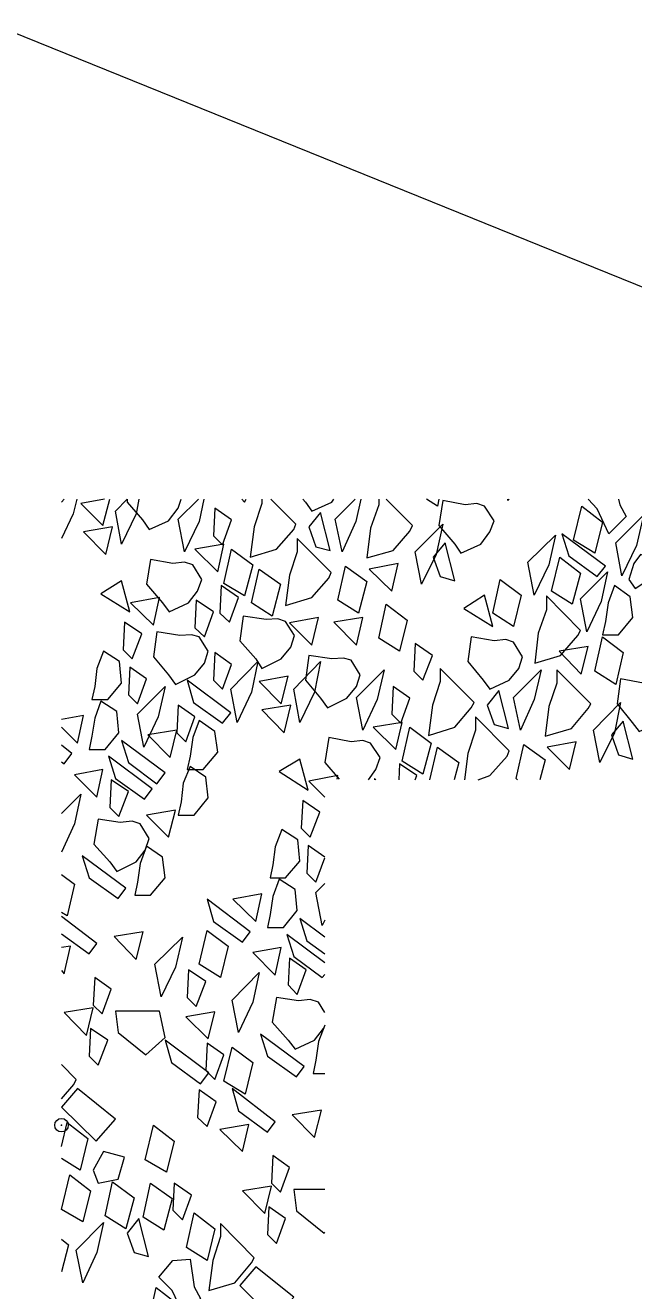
# Model space of a CAD drawing. Extents: x 312583 to 312854, y 144419 to 144597.
# Drawn here: x 312758.21 to 312764.96, y 144506.11 to 144520.15 of the extents above; entities that cross this region are included whole.
import ezdxf

# ---------------------------------------------------------------- set-up
doc = ezdxf.new("R2010")
doc.units = 0
doc.header["$LTSCALE"] = 0.3
doc.header["$PDMODE"] = 32
doc.header["$PDSIZE"] = 0.15
doc.layers.add('2', color=7, linetype='Continuous', lineweight=13)

msp = doc.modelspace()

# ---------------------------------------------------------------- linework, layer by layer
at = {"layer": '2'}
for p, q in [((312757.8865, 144520.1522), (312766.2202, 144516.7789)), ((312758.6149, 144514.8622), (312758.6455, 144514.8929)), ((312759.0902, 144514.8929), (312758.8295, 144514.8469)), ((312759.2129, 144514.7626), (312759.3432, 144514.8929)), ((312759.9105, 144514.6706), (312760.1329, 144514.8929)), ((312760.8382, 144514.8929), (312760.8382, 144514.8469)), ((312761.2905, 144514.8929), (312761.3212, 144514.8622)), ((312761.6509, 144514.6706), (312761.8732, 144514.8929)), ((312762.1339, 144514.8929), (312762.1339, 144514.8316)), ((312762.3639, 144511.9566), (312762.3562, 144511.7802)), ((312762.0879, 144511.7956), (312762.0879, 144511.7802)), ((312762.1032, 144511.7802), (312762.0879, 144511.7956)), ((312763.6749, 144511.7802), (312763.6595, 144511.7956)), ((312761.3595, 144511.7649), (312761.5359, 144511.5886)), ((312761.5359, 144510.9216), (312761.3519, 144511.0519)), ((312761.4362, 144510.5306), (312761.5359, 144510.6302)), ((312761.3365, 144509.9939), (312761.5359, 144509.8482)), ((312758.6149, 144507.9392), (312758.6149, 144507.9469))]:
    msp.add_line(p, q, dxfattribs=at)
for points in [[(312758.7835, 144514.8929), (312758.7452, 144514.7319), (312758.6149, 144514.4559)], [(312758.8295, 144514.8469), (312759.0749, 144514.6016), (312759.1515, 144514.8929)], [(312759.4735, 144514.8929), (312759.4429, 144514.7319), (312759.2819, 144514.3946), (312759.2129, 144514.7626)], [(312759.3432, 144514.8929), (312759.3432, 144514.8622), (312759.5119, 144514.6629)], [(312759.5119, 144514.6629), (312759.5885, 144514.5556), (312759.8032, 144514.6552), (312759.9105, 144514.7932), (312759.9412, 144514.8929)], [(312760.1942, 144514.8929), (312760.1405, 144514.6476), (312759.9795, 144514.3102), (312759.9105, 144514.6706)], [(312760.6159, 144514.8929), (312760.6465, 144514.8622), (312760.6619, 144514.8929)], [(312760.8382, 144514.8469), (312760.7539, 144514.5862), (312760.7079, 144514.2489), (312760.9992, 144514.3409), (312761.1909, 144514.5556), (312761.2139, 144514.6169), (312760.9379, 144514.8929)], [(312761.3212, 144514.8622), (312761.3902, 144514.7626), (312761.6125, 144514.8622), (312761.6355, 144514.8929)], [(312761.9345, 144514.8929), (312761.8809, 144514.6476), (312761.7275, 144514.3102), (312761.6509, 144514.6706)], [(312762.1339, 144514.8316), (312762.0419, 144514.5709), (312762.0035, 144514.2412), (312762.2949, 144514.3256), (312762.4789, 144514.5402), (312762.5095, 144514.6016), (312762.2182, 144514.8929)], [(312762.8009, 144514.8929), (312762.7855, 144514.8162), (312762.6629, 144514.8929)], [(312763.5829, 144514.8929), (312763.5675, 144514.8776), (312763.5675, 144514.8929)], [(312764.6869, 144514.5096), (312764.5565, 144514.7856), (312764.4569, 144514.8929)], [(312764.7942, 144514.8929), (312764.8095, 144514.8316), (312764.8785, 144514.7012), (312764.6869, 144514.5096)], [(312758.6149, 144512.3629), (312758.7912, 144512.1866), (312758.8602, 144512.4932), (312758.6149, 144512.4472)], [(312763.2379, 144511.7802), (312763.3682, 144511.8262), (312763.5599, 144512.0409), (312763.5829, 144512.1022), (312763.2072, 144512.4779), (312763.2072, 144512.3322)], [(312762.0189, 144511.7802), (312762.1032, 144511.8952), (312762.1492, 144512.0256), (312762.0419, 144512.1866), (312761.9575, 144512.2172), (312761.8272, 144512.2019), (312761.5819, 144512.2479), (312761.5359, 144511.9719), (312761.6969, 144511.7879)], [(312763.2072, 144512.3322), (312763.1229, 144512.0716), (312763.0845, 144511.7802)], [(312758.6149, 144511.9796), (312758.6455, 144511.9566), (312758.7299, 144512.0716), (312758.6149, 144512.1636)], [(312762.7012, 144511.7802), (312762.7855, 144512.1406), (312763.0232, 144511.9719), (312762.9695, 144511.7802)], [(312763.6595, 144511.7956), (312763.7439, 144512.1712), (312763.9815, 144512.0026), (312763.9202, 144511.7802)], [(312762.5402, 144511.7802), (312762.5555, 144511.8262), (312762.3639, 144511.9566)], [(312761.6739, 144511.7879), (312761.6815, 144511.8262), (312761.3595, 144511.7649)], [(312758.6149, 144511.4046), (312758.8295, 144511.6192), (312758.7605, 144511.2896), (312758.6149, 144510.9752)], [(312761.3519, 144511.0519), (312761.3365, 144510.7452), (312761.4362, 144510.6456), (312761.5359, 144510.9139)], [(312758.6149, 144510.7299), (312758.7605, 144510.6226), (312758.6762, 144510.2699), (312758.6149, 144510.3082)], [(312761.5359, 144510.2239), (312761.5052, 144510.1626), (312761.4362, 144510.5306)], [(312758.6149, 144510.0706), (312758.9215, 144509.8482), (312759.0059, 144509.9632), (312758.6149, 144510.2622)], [(312761.5359, 144510.0322), (312761.2599, 144510.2392), (312761.3365, 144509.9939)], [(312761.5359, 144509.7486), (312761.1142, 144510.0629), (312761.1909, 144509.8176)], [(312758.6149, 144509.6642), (312758.6455, 144509.6259), (312758.7145, 144509.9326), (312758.6149, 144509.9172)], [(312761.1909, 144509.8176), (312761.5052, 144509.5876), (312761.5359, 144509.6182)], [(312761.5359, 144509.1966), (312761.4669, 144509.3116), (312761.3749, 144509.3422), (312761.2445, 144509.3269), (312760.9992, 144509.3652), (312760.9532, 144509.0892), (312761.1295, 144508.8899)], [(312761.1295, 144508.8899), (312761.2062, 144508.7902), (312761.4209, 144508.8899), (312761.5205, 144509.0202), (312761.5359, 144509.0509)], [(312761.5359, 144509.0586), (312761.4669, 144508.8746), (312761.4362, 144508.6676), (312761.4055, 144508.5219), (312761.5359, 144508.5219)], [(312758.6149, 144508.2382), (312758.7529, 144508.3992), (312758.7759, 144508.4529), (312758.6149, 144508.6216)], [(312758.6149, 144507.7092), (312758.6762, 144507.9776), (312758.9062, 144507.8012), (312758.8219, 144507.4486), (312758.6149, 144507.5789)], [(312761.5359, 144507.2339), (312761.1909, 144507.2339), (312761.2215, 144506.9962)], [(312761.2215, 144506.9962), (312761.5282, 144506.7509), (312761.5359, 144506.7586)], [(312758.6149, 144506.6819), (312758.6915, 144506.6206), (312758.6149, 144506.3216)]]:
    msp.add_lwpolyline(points, dxfattribs=at)
for points in [[(312760.3169, 144514.7932), (312760.3015, 144514.4866), (312760.4012, 144514.3869), (312760.5009, 144514.6629)], [(312761.3595, 144514.5862), (312761.4362, 144514.3639), (312761.5972, 144514.3256), (312761.4899, 144514.7472)], [(312762.9772, 144514.3946), (312763.0462, 144514.2949), (312763.2685, 144514.3946), (312763.3682, 144514.5326), (312763.4142, 144514.6552), (312763.3069, 144514.8162), (312763.2225, 144514.8469), (312763.0922, 144514.8316), (312762.8469, 144514.8776), (312762.8009, 144514.6016)], [(312764.2959, 144514.4406), (312764.3879, 144514.8162), (312764.6179, 144514.6399), (312764.5335, 144514.2949)], [(312762.5402, 144514.3102), (312762.8469, 144514.6169), (312762.7702, 144514.2796), (312762.6092, 144513.9499)], [(312764.7635, 144514.4099), (312765.0702, 144514.7166), (312764.9935, 144514.3792), (312764.8325, 144514.0419)], [(312758.8602, 144514.5326), (312759.1055, 144514.2796), (312759.1822, 144514.5862)], [(312763.7899, 144514.1952), (312764.0965, 144514.4942), (312764.0199, 144514.1646), (312763.8589, 144513.8272)], [(312764.2422, 144514.2642), (312764.5565, 144514.0342), (312764.6485, 144514.1492), (312764.1655, 144514.5096)], [(312760.0945, 144514.3409), (312760.3475, 144514.0879), (312760.4165, 144514.3946)], [(312760.4165, 144513.9576), (312760.5009, 144514.3409), (312760.7385, 144514.1646), (312760.6465, 144513.8196)], [(312761.2292, 144514.3102), (312761.1449, 144514.0496), (312761.0989, 144513.7122), (312761.3902, 144513.8042), (312761.5819, 144514.0189), (312761.6049, 144514.0802), (312761.2292, 144514.4559)], [(312762.7395, 144514.2489), (312762.8162, 144514.0342), (312762.9772, 144513.9882), (312762.8699, 144514.4099)], [(312759.7342, 144513.7429), (312759.8109, 144513.6432), (312760.0255, 144513.7429), (312760.1252, 144513.8732), (312760.1712, 144514.0036), (312760.0715, 144514.1646), (312759.9795, 144514.1952), (312759.8492, 144514.1799), (312759.6039, 144514.2259), (312759.5579, 144513.9499)], [(312764.0505, 144513.8732), (312764.1425, 144514.2489), (312764.3725, 144514.0726), (312764.2805, 144513.7276)], [(312765.1239, 144514.2489), (312765.0395, 144514.2796), (312764.9629, 144514.1799), (312764.9092, 144514.0036), (312764.9782, 144513.9039), (312765.0855, 144513.9729), (312765.2159, 144514.0726), (312765.3002, 144514.1646)], [(312760.7232, 144513.7429), (312760.8075, 144514.1186), (312761.0452, 144513.9499), (312760.9532, 144513.5972)], [(312761.6815, 144513.7736), (312761.7659, 144514.1492), (312762.0035, 144513.9806), (312761.9115, 144513.6279)], [(312762.0265, 144514.1186), (312762.2795, 144513.8732), (312762.3485, 144514.1799)], [(312764.3725, 144513.7889), (312764.6715, 144514.0879), (312764.6025, 144513.7582), (312764.4415, 144513.4209)], [(312759.0519, 144513.8426), (312759.3739, 144513.6432), (312759.2819, 144513.9882)], [(312760.3859, 144513.9346), (312760.3705, 144513.6279), (312760.4779, 144513.5282), (312760.5775, 144513.8042)], [(312763.3989, 144513.6279), (312763.4832, 144514.0036), (312763.7132, 144513.8272), (312763.6289, 144513.4822)], [(312764.7482, 144513.9346), (312764.6792, 144513.7429), (312764.6485, 144513.5359), (312764.6179, 144513.3902), (312764.7942, 144513.3902), (312764.9552, 144513.5819), (312764.9245, 144513.8119)], [(312759.3815, 144513.7429), (312759.6345, 144513.4976), (312759.7035, 144513.8042)], [(312760.1099, 144513.7736), (312760.0945, 144513.4669), (312760.2019, 144513.3672), (312760.3015, 144513.6432)], [(312763.0769, 144513.6816), (312763.3989, 144513.4822), (312763.3069, 144513.8272)], [(312763.9969, 144513.6662), (312763.9049, 144513.4056), (312763.8665, 144513.0759), (312764.1502, 144513.1602), (312764.3419, 144513.3826), (312764.3725, 144513.4362), (312763.9969, 144513.8196)], [(312762.1339, 144513.3519), (312762.2182, 144513.7276), (312762.4482, 144513.5512), (312762.3639, 144513.2062)], [(312759.3125, 144513.5282), (312759.2972, 144513.2216), (312759.3969, 144513.1219), (312759.5042, 144513.3979)], [(312760.7692, 144513.1219), (312760.8382, 144513.0146), (312761.0529, 144513.1219), (312761.1602, 144513.2522), (312761.1985, 144513.3826), (312761.0989, 144513.5359), (312761.0145, 144513.5666), (312760.8842, 144513.5589), (312760.6312, 144513.5972), (312760.5929, 144513.3212)], [(312761.1449, 144513.5206), (312761.3902, 144513.2752), (312761.4669, 144513.5819)], [(312761.6355, 144513.5282), (312761.8885, 144513.2752), (312761.9575, 144513.5819)], [(312759.8032, 144512.9456), (312759.8799, 144512.8382), (312760.0945, 144512.9456), (312760.2019, 144513.0759), (312760.2402, 144513.2062), (312760.1405, 144513.3672), (312760.0562, 144513.3902), (312759.9259, 144513.3826), (312759.6729, 144513.4209), (312759.6345, 144513.1449)], [(312763.2915, 144512.8842), (312763.3682, 144512.7846), (312763.5829, 144512.8842), (312763.6902, 144513.0146), (312763.7285, 144513.1449), (312763.6289, 144513.3059), (312763.5445, 144513.3366), (312763.4142, 144513.3212), (312763.1612, 144513.3672), (312763.1229, 144513.0912)], [(312764.5335, 144512.9839), (312764.6179, 144513.3672), (312764.8479, 144513.1909), (312764.7635, 144512.8382)], [(312759.0825, 144513.2062), (312759.0059, 144513.0146), (312758.9829, 144512.8152), (312758.9522, 144512.6696), (312759.1285, 144512.6696), (312759.2819, 144512.8536), (312759.2589, 144513.0912)], [(312762.5402, 144513.2906), (312762.5249, 144512.9839), (312762.6245, 144512.8842), (312762.7319, 144513.1602)], [(312764.1349, 144513.2062), (312764.3802, 144512.9532), (312764.4569, 144513.2599)], [(312760.3169, 144513.1909), (312760.3015, 144512.8842), (312760.4012, 144512.7846), (312760.5009, 144513.0606)], [(312760.4932, 144512.7846), (312760.7922, 144513.0912), (312760.7232, 144512.7539), (312760.5622, 144512.4166)], [(312761.1909, 144512.7846), (312761.4899, 144513.0912), (312761.4209, 144512.7539), (312761.2599, 144512.4166)], [(312761.4899, 144512.6849), (312761.5665, 144512.5776), (312761.7812, 144512.6849), (312761.8885, 144512.8152), (312761.9269, 144512.9456), (312761.8272, 144513.1066), (312761.7429, 144513.1296), (312761.6125, 144513.1219), (312761.3595, 144513.1602), (312761.3212, 144512.8842)], [(312759.3739, 144513.0299), (312759.3585, 144512.7232), (312759.4582, 144512.6236), (312759.5579, 144512.8996)], [(312760.8075, 144512.8689), (312761.0529, 144512.6236), (312761.1295, 144512.9302)], [(312761.8885, 144512.6926), (312762.1952, 144512.9992), (312762.1185, 144512.6696), (312761.9575, 144512.3322)], [(312762.8162, 144512.8689), (312762.7319, 144512.6082), (312762.6859, 144512.2709), (312762.9772, 144512.3629), (312763.1612, 144512.5776), (312763.1919, 144512.6389), (312762.8162, 144513.0146)], [(312763.6289, 144512.6926), (312763.9355, 144512.9992), (312763.8589, 144512.6696), (312763.7055, 144512.3322)], [(312764.1119, 144512.8536), (312764.0199, 144512.5929), (312763.9815, 144512.2632), (312764.2729, 144512.3476), (312764.4569, 144512.5699), (312764.4875, 144512.6236), (312764.1119, 144512.9992)], [(312759.4582, 144512.5086), (312759.7649, 144512.8152), (312759.6882, 144512.4779), (312759.5272, 144512.1406)], [(312760.0792, 144512.6389), (312760.4012, 144512.4089), (312760.4932, 144512.5239), (312760.0102, 144512.8842)], [(312762.2949, 144512.8152), (312762.2795, 144512.5086), (312762.3792, 144512.4089), (312762.4789, 144512.6849)], [(312764.9475, 144512.4166), (312765.0242, 144512.3169), (312765.2465, 144512.4166), (312765.3462, 144512.5546), (312765.3922, 144512.6849), (312765.2849, 144512.8382), (312765.2005, 144512.8689), (312765.0702, 144512.8536), (312764.8172, 144512.8996), (312764.7789, 144512.6236)], [(312759.0519, 144512.6542), (312758.9829, 144512.4626), (312758.9522, 144512.2632), (312758.9215, 144512.1176), (312759.0979, 144512.1176), (312759.2512, 144512.3016), (312759.2282, 144512.5392)], [(312763.3375, 144512.6082), (312763.4142, 144512.3936), (312763.5752, 144512.3476), (312763.4679, 144512.7692)], [(312764.5182, 144512.3322), (312764.8172, 144512.6389), (312764.7482, 144512.3016), (312764.5872, 144511.9719)], [(312759.9105, 144512.6082), (312759.8952, 144512.3016), (312759.9949, 144512.2019), (312760.0945, 144512.4779)], [(312760.8382, 144512.5546), (312761.0835, 144512.3016), (312761.1602, 144512.6082)], [(312760.1405, 144512.4396), (312760.0715, 144512.2479), (312760.0409, 144512.0409), (312760.0102, 144511.8952), (312760.1865, 144511.8952), (312760.3475, 144512.0869), (312760.3169, 144512.3169)], [(312762.0725, 144512.3629), (312762.3255, 144512.1176), (312762.3945, 144512.4166)], [(312762.3945, 144511.9872), (312762.4789, 144512.3629), (312762.7165, 144512.1866), (312762.6245, 144511.8416)], [(312764.7175, 144512.2786), (312764.7942, 144512.0562), (312764.9552, 144512.0102), (312764.8479, 144512.4319)], [(312759.3585, 144511.9719), (312759.6729, 144511.7342), (312759.7649, 144511.8569), (312759.2819, 144512.2172)], [(312759.5732, 144512.2786), (312759.8185, 144512.0256), (312759.8952, 144512.3322)], [(312764.0045, 144512.1406), (312764.2499, 144511.8952), (312764.3265, 144512.2019)], [(312759.2129, 144511.7956), (312759.5349, 144511.5656), (312759.6192, 144511.6806), (312759.1362, 144512.0409)], [(312761.0299, 144511.8722), (312761.3519, 144511.6652), (312761.2599, 144512.0102)], [(312758.7605, 144511.8339), (312759.0059, 144511.5886), (312759.0749, 144511.8952)], [(312760.0409, 144511.9259), (312759.9642, 144511.7419), (312759.9412, 144511.5349), (312759.9105, 144511.3892), (312760.0869, 144511.3892), (312760.2402, 144511.5809), (312760.2172, 144511.8109)], [(312759.1669, 144511.7802), (312759.1515, 144511.4736), (312759.2512, 144511.3739), (312759.3585, 144511.6499)], [(312761.2905, 144511.5502), (312761.2752, 144511.2436), (312761.3749, 144511.1439), (312761.4822, 144511.4199)], [(312759.5579, 144511.3892), (312759.8032, 144511.1439), (312759.8799, 144511.4429)], [(312759.1515, 144510.8679), (312759.2282, 144510.7606), (312759.4429, 144510.8679), (312759.5425, 144510.9982), (312759.5885, 144511.1286), (312759.4889, 144511.2896), (312759.3969, 144511.3202), (312759.2665, 144511.3049), (312759.0212, 144511.3432), (312758.9752, 144511.0672)], [(312761.0605, 144511.2282), (312760.9839, 144511.0366), (312760.9609, 144510.8372), (312760.9302, 144510.6916), (312761.0989, 144510.6916), (312761.2599, 144510.8756), (312761.2369, 144511.1132)], [(312759.5579, 144511.0442), (312759.4889, 144510.8526), (312759.4582, 144510.6456), (312759.4275, 144510.4999), (312759.6039, 144510.4999), (312759.7649, 144510.6916), (312759.7342, 144510.9216)], [(312758.9215, 144510.6916), (312759.2435, 144510.4616), (312759.3279, 144510.5766), (312758.8449, 144510.9369)], [(312761.0299, 144510.6762), (312760.9609, 144510.4846), (312760.9302, 144510.2852), (312760.8995, 144510.1396), (312761.0759, 144510.1396), (312761.2292, 144510.3312), (312761.2062, 144510.5612)], [(312760.3015, 144510.2086), (312760.6235, 144509.9786), (312760.7079, 144510.0936), (312760.2325, 144510.4539)], [(312760.5162, 144510.4539), (312760.7692, 144510.2086), (312760.8382, 144510.5152)], [(312759.1975, 144510.0399), (312759.4429, 144509.7869), (312759.5195, 144510.0936)], [(312759.6499, 144509.7332), (312759.9565, 144510.0322), (312759.8799, 144509.7026), (312759.7189, 144509.3729)], [(312760.1405, 144509.7332), (312760.2325, 144510.1089), (312760.4625, 144509.9326), (312760.3782, 144509.5876)], [(312760.7385, 144509.8636), (312760.9839, 144509.6106), (312761.0529, 144509.9172)], [(312761.1449, 144509.8022), (312761.1295, 144509.5032), (312761.2292, 144509.3959), (312761.3289, 144509.6719)], [(312758.9829, 144509.5876), (312758.9675, 144509.2809), (312759.0672, 144509.1812), (312759.1669, 144509.4572)], [(312760.0255, 144509.6719), (312760.0102, 144509.3652), (312760.1099, 144509.2656), (312760.2172, 144509.5416)], [(312760.5085, 144509.3346), (312760.8075, 144509.6412), (312760.7385, 144509.3116), (312760.5775, 144508.9742)], [(312758.6455, 144509.1966), (312758.8909, 144508.9436), (312758.9675, 144509.2502)], [(312759.2435, 144508.9742), (312759.5502, 144508.7289), (312759.7649, 144508.9206), (312759.7035, 144509.2119), (312759.2129, 144509.2119)], [(312759.9949, 144509.1506), (312760.2402, 144508.9052), (312760.3169, 144509.2042)], [(312758.9369, 144509.0202), (312758.9215, 144508.7136), (312759.0212, 144508.6139), (312759.1285, 144508.8899)], [(312759.8339, 144508.6446), (312760.1559, 144508.4069), (312760.2479, 144508.5296), (312759.7649, 144508.8899)], [(312760.2325, 144508.8592), (312760.2172, 144508.5526), (312760.3169, 144508.4529), (312760.4165, 144508.7289)], [(312760.8995, 144508.7136), (312761.2215, 144508.4836), (312761.3059, 144508.5986), (312760.8229, 144508.9589)], [(312760.4165, 144508.4376), (312760.5085, 144508.8132), (312760.7385, 144508.6446), (312760.6542, 144508.2919)], [(312758.7912, 144508.3532), (312758.6149, 144508.1462), (312758.9982, 144507.7706), (312759.2129, 144508.0159)], [(312760.1405, 144508.3379), (312760.1252, 144508.0312), (312760.2325, 144507.9316), (312760.3322, 144508.2076)], [(312760.5775, 144508.1079), (312760.8995, 144507.8702), (312760.9839, 144507.9852), (312760.5085, 144508.3532)], [(312761.1755, 144508.0619), (312761.4209, 144507.8089), (312761.4975, 144508.1156)], [(312759.5425, 144507.5636), (312759.6345, 144507.9469), (312759.8645, 144507.7706), (312759.7802, 144507.4256)], [(312760.3705, 144507.9009), (312760.6235, 144507.6556), (312760.6925, 144507.9546)], [(312759.0825, 144507.6556), (312758.9675, 144507.4486), (312759.0212, 144507.3029), (312759.2435, 144507.3489), (312759.3125, 144507.5942)], [(312760.9609, 144507.6096), (312760.9455, 144507.3029), (312761.0452, 144507.2032), (312761.1449, 144507.4792)], [(312758.6149, 144507.0116), (312758.7069, 144507.3949), (312758.9369, 144507.2186), (312758.8525, 144506.8736)], [(312759.0979, 144506.9426), (312759.1822, 144507.3182), (312759.4199, 144507.1419), (312759.3279, 144506.7969)], [(312759.5195, 144506.9272), (312759.6039, 144507.3029), (312759.8415, 144507.1342), (312759.7495, 144506.7816)], [(312759.8645, 144507.3029), (312759.8492, 144507.0039), (312759.9565, 144506.8966), (312760.0562, 144507.1726)], [(312760.6235, 144507.2186), (312760.8689, 144506.9656), (312760.9455, 144507.2722)], [(312760.9149, 144507.0422), (312760.8995, 144506.7356), (312760.9992, 144506.6359), (312761.0989, 144506.9119)], [(312759.3432, 144506.7509), (312759.4199, 144506.5362), (312759.5809, 144506.4902), (312759.4735, 144506.9119)], [(312760.0025, 144506.5899), (312760.0869, 144506.9732), (312760.3169, 144506.7969), (312760.2325, 144506.4442)], [(312758.7759, 144506.5592), (312759.0825, 144506.8659), (312759.0059, 144506.5362), (312758.8525, 144506.1989)], [(312760.3782, 144506.7126), (312760.2939, 144506.4442), (312760.2479, 144506.1146), (312760.5392, 144506.1989), (312760.7232, 144506.4212), (312760.7539, 144506.4749), (312760.3782, 144506.8582)], [(312759.9719, 144505.8386), (312759.8415, 144506.1146), (312759.6959, 144506.2602), (312759.8492, 144506.4442), (312760.0409, 144506.4596), (312760.0869, 144506.1529), (312760.1559, 144506.0226)], [(312760.7692, 144506.3752), (312760.5929, 144506.1682), (312760.9685, 144505.7926), (312761.1909, 144506.0379)], [(312759.5809, 144505.7619), (312759.6652, 144506.1452), (312759.8952, 144505.9689), (312759.8109, 144505.6162)]]:
    msp.add_lwpolyline(points, close=True, dxfattribs=at)
msp.add_point((312758.6149, 144507.9469), dxfattribs=at)

doc.saveas('drawing.dxf')
